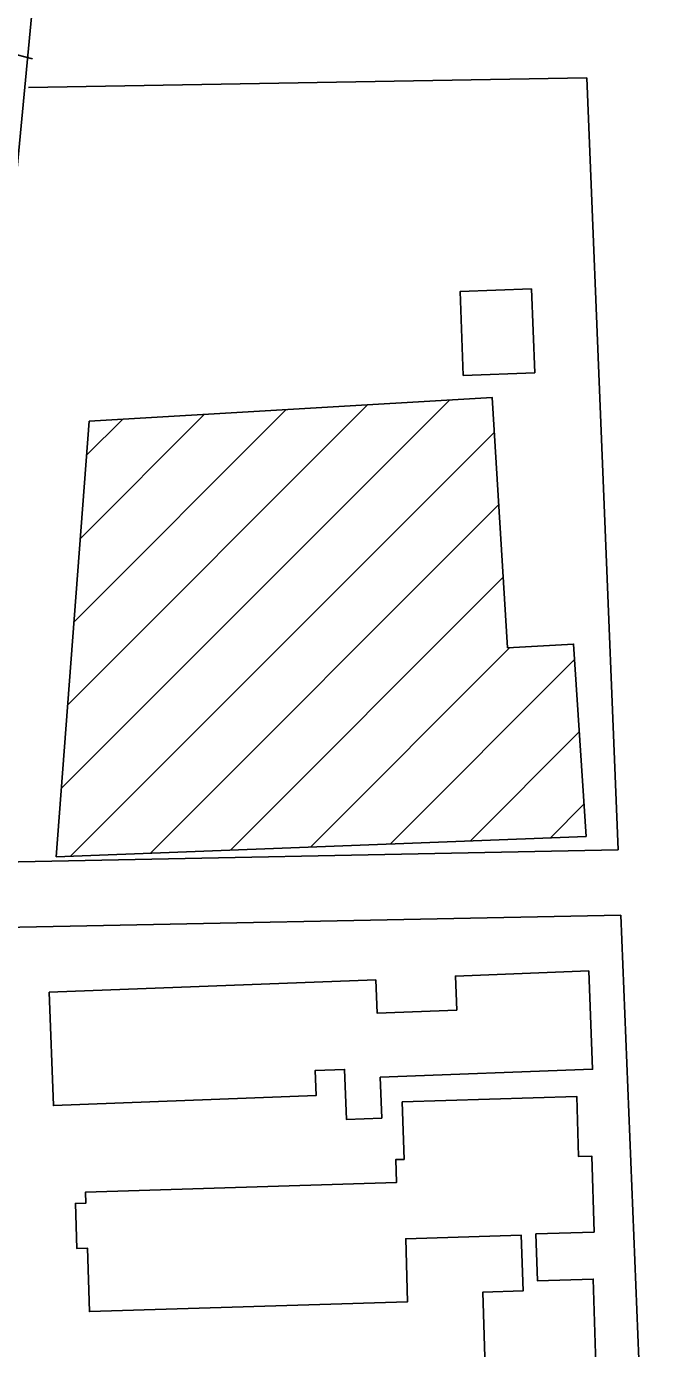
# Model space of a CAD drawing. Extents: x 3313447 to 3351316, y 703786 to 729172.
# Drawn here: x 3325862 to 3326147, y 709479 to 710086 of the extents above; entities that cross this region are included whole.
import ezdxf

# ---------------------------------------------------------------- set-up
doc = ezdxf.new("R2010")
doc.units = 0
doc.layers.add('V-BLDG-OTLN', color=7, linetype='Continuous')
doc.layers.add('V-ROAD-CNTR', color=7, linetype='Continuous')

msp = doc.modelspace()

# ---------------------------------------------------------------- linework, layer by layer
at = {"layer": 'V-BLDG-OTLN'}
for p, q in [((3325878.19, 709736.56), (3326056.49, 709914.86)), ((3325881.08, 709774.81), (3326018.92, 709912.65)), ((3325883.98, 709813.06), (3325981.35, 709910.43)), ((3325886.88, 709851.31), (3325943.79, 709908.22)), ((3325882.28, 709705.29), (3326077.18, 709900.2)), ((3325889.77, 709889.56), (3325906.22, 709906.01)), ((3325919.05, 709706.71), (3326079.23, 709866.88)), ((3325955.83, 709708.14), (3326081.27, 709833.57)), ((3325992.61, 709709.56), (3326084.24, 709801.18)), ((3326029.39, 709710.98), (3326114.07, 709795.67)), ((3326066.17, 709712.4), (3326116.21, 709762.45)), ((3326102.95, 709713.83), (3326118.35, 709729.23))]:
    msp.add_line(p, q, dxfattribs=at)
for points in [[(3326094.29, 709965.94), (3326095.73, 709927.4), (3326062.85, 709926.18), (3326061.41, 709964.71)], [(3325875.8, 709705.04), (3325890.95, 709905.11), (3326076.21, 709916.02), (3326083.26, 709801.13), (3326113.62, 709802.78), (3326119.3, 709714.46)], [(3325872.55, 709642.82), (3326022.68, 709648.54), (3326023.27, 709633.24), (3326059.9, 709634.64), (3326059.3, 709650.31), (3326120.59, 709652.65), (3326122.31, 709607.49), (3326024.7, 709603.77), (3326025.41, 709585.03), (3326009.2, 709584.42), (3326008.33, 709607.41), (3325994.79, 709606.9), (3325995.22, 709595.35), (3325874.54, 709590.78)]]:
    msp.add_lwpolyline(points, close=True, dxfattribs=at)
msp.add_lwpolyline([(3326075.29, 709395.69), (3326071.89, 709505.11), (3326090.36, 709505.69), (3326089.56, 709531.24), (3326036.43, 709529.59), (3326037.32, 709500.71), (3325891.02, 709496.16), (3325890.12, 709525.3), (3325885.24, 709525.15), (3325884.6, 709545.82), (3325889.42, 709545.97), (3325889.26, 709551.03), (3326032.2, 709555.48), (3326031.87, 709565.97), (3326035.68, 709566.09), (3326034.85, 709592.5), (3326115.04, 709594.99), (3326115.89, 709567.38), (3326121.95, 709567.57), (3326123.03, 709532.68), (3326096.29, 709531.84), (3326096.96, 709510.31), (3326122.65, 709511.11), (3326126.16, 709398.33)], dxfattribs=at)
at = {"layer": 'V-ROAD-CNTR'}
for points in [[(3325952.95, 710827.85), (3325907.86, 710467.21), (3325872.08, 710171.84), (3325837.38, 709806.37)], [(3325782.04, 710082.54), (3325785.78, 710083.38), (3325815.42, 710084.47), (3325864.94, 710071.68)], [(3325863, 710058.52), (3326119.67, 710062.96)], [(3326119.67, 710062.96), (3326134.06, 709708.24)], [(3325827.71, 709702.09), (3326134.06, 709708.24)], [(3325828.32, 709672.1), (3326135.27, 709678.26)], [(3326135.27, 709678.26), (3326146.3, 709406.34), (3326147.14, 709320.44)]]:
    msp.add_lwpolyline(points, dxfattribs=at)

doc.saveas('drawing.dxf')
